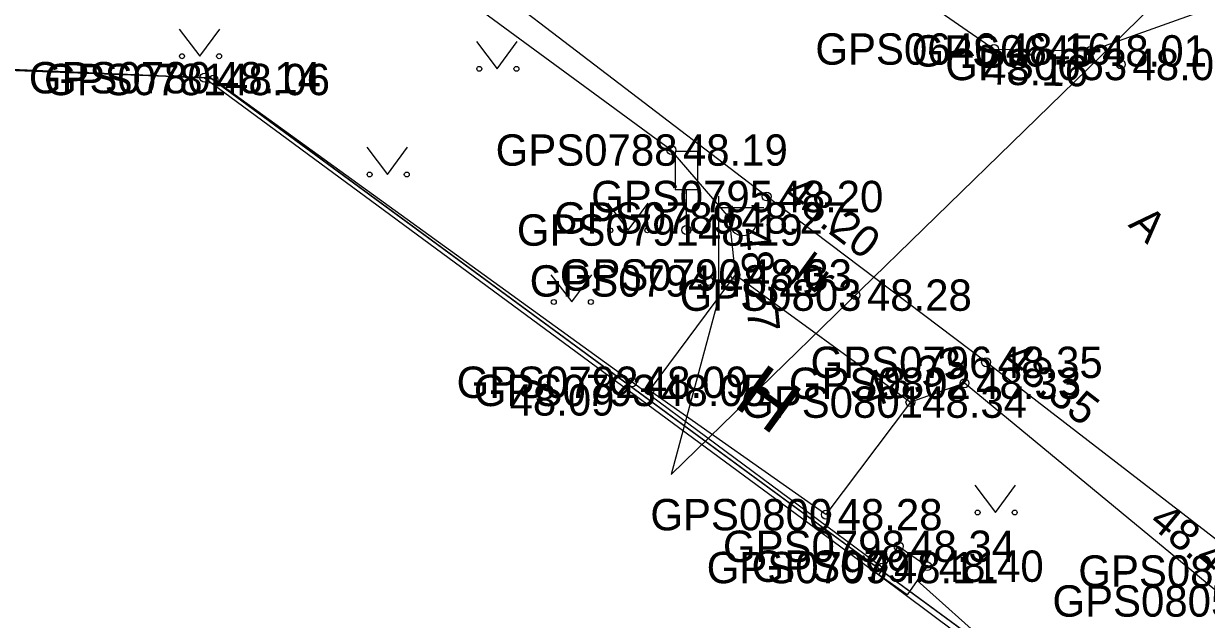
# Model space of a CAD drawing. Extents: x 551623 to 559850, y 6561220 to 6567135.
# Drawn here: x 555238.2 to 555264.6, y 6565571.85 to 6565585.15 of the extents above; entities that cross this region are included whole.
import ezdxf

# ---------------------------------------------------------------- set-up
doc = ezdxf.new("R2010")
doc.units = 0
for name, color, linetype in [('AED', 7, 'Continuous'), ('HALJASTUS', 7, 'Continuous'), ('HOONE', 7, 'Continuous'), ('KORGUS-EH2000', 7, 'Continuous'), ('LIIKLUS', 7, 'Continuous'), ('MOOTKORG-EH2000', 7, 'Continuous'), ('MOOTMPUNKT', 7, 'Continuous'), ('MOOTNR', 7, 'Continuous'), ('MOOTPIIR', 7, 'Continuous'), ('MPOHULIIN', 7, 'Continuous'), ('PIIR', 7, 'Continuous'), ('POST', 7, 'Continuous'), ('TEE', 7, 'Continuous')]:
    doc.layers.add(name, color=color, linetype=linetype)

msp = doc.modelspace()

# ---------------------------------------------------------------- linework, layer by layer
at = {"layer": 'AED'}
msp.add_line((555258.145, 6565572.717), (555260.639, 6565570.489), dxfattribs=at)
msp.add_lwpolyline([(555257.388, 6565572.989), (555251.782, 6565577.142), (555242.434, 6565583.901), (555242.233, 6565583.941), (555233.453, 6565584.321)], dxfattribs=at)
msp.add_lwpolyline([(555257.729, 6565573.48), (555258.367, 6565573.036), (555257.924, 6565572.398), (555257.286, 6565572.842)], close=True, dxfattribs=at)
at = {"layer": 'HALJASTUS'}
for p, q in [((555241.67, 6565585.027), (555242.133, 6565584.421)), ((555242.133, 6565584.421), (555242.579, 6565585.027)), ((555248.307, 6565584.746), (555248.77, 6565584.139)), ((555248.77, 6565584.139), (555249.216, 6565584.746)), ((555245.859, 6565582.387), (555246.322, 6565581.78)), ((555246.322, 6565581.78), (555246.768, 6565582.387)), ((555251.23, 6565581.141), (555251.694, 6565580.534)), ((555251.694, 6565580.534), (555252.139, 6565581.141)), ((555249.97, 6565579.541), (555250.433, 6565578.934)), ((555250.433, 6565578.934), (555250.879, 6565579.541)), ((555259.431, 6565574.842), (555259.895, 6565574.235)), ((555259.895, 6565574.235), (555260.34, 6565574.842))]:
    msp.add_line(p, q, dxfattribs=at)
for centre in [(555241.732, 6565584.421), (555242.561, 6565584.421), (555248.369, 6565584.139), (555249.198, 6565584.139), (555245.921, 6565581.78), (555246.75, 6565581.78), (555251.293, 6565580.534), (555252.121, 6565580.534), (555250.032, 6565578.934), (555250.861, 6565578.934), (555259.494, 6565574.235), (555260.322, 6565574.235)]:
    msp.add_circle(centre, 0.055, dxfattribs=at)
at = {"layer": 'HOONE'}
msp.add_lwpolyline([(555257.995, 6565576.697), (555256.108, 6565574.186), (555252.169, 6565576.961), (555254.087, 6565579.537), (555257.995, 6565576.697)], dxfattribs=at)
at = {"layer": 'KORGUS-EH2000'}
for centre in [(555259.862, 6565584.582), (555242.434, 6565583.901), (555254.787, 6565581.289), (555253.958, 6565580.81), (555259.684, 6565577.587), (555251.782, 6565577.142), (555259.201, 6565577.119), (555256.108, 6565574.186)]:
    msp.add_circle(centre, 0.1, dxfattribs=at)
at = {"layer": 'LIIKLUS'}
for p, q in [((555252.739, 6565582.29), (555252.739, 6565581.44)), ((555253.239, 6565582.29), (555252.739, 6565582.29)), ((555253.239, 6565582.29), (555253.239, 6565581.44)), ((555253.239, 6565581.44), (555252.739, 6565581.44)), ((555252.989, 6565581.44), (555252.989, 6565580.54)), ((555253.239, 6565580.54), (555252.989, 6565580.54))]:
    msp.add_line(p, q, dxfattribs=at)
at = {"layer": 'MOOTMPUNKT'}
for centre in [(555259.862, 6565584.582), (555262.011, 6565584.54), (555262.691, 6565584.236), (555242.233, 6565583.941), (555242.434, 6565583.901), (555252.655, 6565582.326), (555254.787, 6565581.289), (555253.958, 6565580.81), (555252.989, 6565580.54), (555254.087, 6565579.537), (555253.484, 6565579.404), (555256.762, 6565579.087), (555259.684, 6565577.587), (555251.782, 6565577.142), (555259.201, 6565577.119), (555252.169, 6565576.961), (555257.995, 6565576.697), (555256.108, 6565574.186), (555257.729, 6565573.48), (555257.365, 6565573.005), (555258.367, 6565573.036)]:
    msp.add_circle(centre, 0.1, dxfattribs=at)
at = {"layer": 'MOOTPIIR'}
msp.add_lwpolyline([(555270.071, 6565591.77), (555264.162, 6565596.509), (555252.859, 6565602.795), (555243.776, 6565608.851), (555242.277, 6565610.46), (555240.551, 6565614.747), (555238.639, 6565625.031), (555237.448, 6565630.434), (555229.045, 6565629.544), (555232.436, 6565610.906), (555208.41, 6565607.243), (555194.266, 6565604.597), (555193.862, 6565607.099), (555187.233, 6565605.665), (555188.724, 6565598.434), (555188.66, 6565597.281), (555188.558, 6565594.964), (555216.926, 6565595.057), (555235.042, 6565592.642), (555233.453, 6565584.321), (555242.233, 6565583.941), (555257.286, 6565572.842), (555301.451, 6565539.862)], dxfattribs=at)
at = {"layer": 'MPOHULIIN'}
msp.add_line((555253.72, 6565579.044), (555252.652, 6565575.082), dxfattribs=at)
msp.add_lwpolyline([(555252.652, 6565575.082), (555268.428, 6565590.453)], dxfattribs=at)
at = {"layer": 'PIIR'}
msp.add_lwpolyline([(555524.79, 6565820.16), (555464.46, 6565652.92), (555447.97, 6565611.96), (555353.12, 6565523.87), (555343.14, 6565512.46), (555302.6, 6565539.71), (555242.37, 6565583.94), (555179.42, 6565586.32), (555138.98, 6565580.6), (555121.18, 6565602.26), (555116.17, 6565610.5), (555109.96, 6565624.83), (555093.56, 6565628.47), (555079.04, 6565618.4), (555074.13, 6565607.82), (555075.34, 6565593.24), (555091.74, 6565551.94), (555171.91, 6565394.64), (555191.35, 6565341.19)], dxfattribs=at)
msp.add_lwpolyline([(555121.18, 6565602.26), (555138.98, 6565580.6), (555179.42, 6565586.32), (555242.37, 6565583.94), (555302.6, 6565539.71), (555287.77, 6565518.56), (555207.29, 6565506.14), (555200.64, 6565496.23), (555185.97, 6565502.75), (555177.68, 6565506.44), (555171.49, 6565510.85), (555162.05, 6565514.45), (555140.65, 6565513.25), (555139.49, 6565523.98), (555139.26, 6565529.51), (555141.68, 6565537.52), (555139.64, 6565543.1), (555131.01, 6565550.06), (555126.35, 6565558.74), (555119.63, 6565564.84), (555105.26, 6565587.71), (555099.5, 6565594.91), (555116.17, 6565610.5)], close=True, dxfattribs=at)
at = {"layer": 'POST'}
for p, q in [((555253.72, 6565579.294), (555253.72, 6565581.294)), ((555253.72, 6565581.044), (555254.72, 6565581.044)), ((555253.946, 6565580.723), (555253.946, 6565581.044)), ((555254.559, 6565580.723), (555254.559, 6565581.044)), ((555253.72, 6565579.044), (555253.72, 6565579.044))]:
    msp.add_line(p, q, dxfattribs=at)
msp.add_arc((555254.253, 6565580.723), 0.306, 180, 0, dxfattribs=at)
at = {"layer": 'TEE'}
for points in [[(555188.66, 6565597.281), (555201.537, 6565599.665), (555208.847, 6565600.64), (555216.336, 6565601.179), (555217.666, 6565602.458), (555221.722, 6565602.33), (555228.473, 6565600.549), (555235.333, 6565598.633), (555240.887, 6565596.891), (555244.887, 6565594.749), (555249.174, 6565592.129), (555254.043, 6565588.613), (555259.862, 6565584.582), (555262.011, 6565584.54), (555265.231, 6565585.691), (555268.603, 6565589.126), (555270.071, 6565591.77)], [(555320.204, 6565530.941), (555310.534, 6565537.807), (555309.906, 6565538.03), (555305.168, 6565541.808), (555305.066, 6565542.334), (555294.766, 6565550.531), (555276.823, 6565564.276), (555265.732, 6565572.927), (555259.684, 6565577.587), (555254.787, 6565581.289), (555247.931, 6565586.532), (555243.893, 6565589.125), (555239.934, 6565591.048), (555235.042, 6565592.642), (555234.652, 6565590.428), (555233.978, 6565588.723)], [(555254.087, 6565579.537), (555253.958, 6565580.81), (555252.655, 6565582.326), (555247.572, 6565586.061), (555243.345, 6565588.774), (555239.362, 6565590.351), (555234.652, 6565590.428)], [(555304.166, 6565537.744), (555304.47, 6565538.257), (555305.035, 6565540.465), (555305.168, 6565541.808), (555294.581, 6565550.293), (555276.533, 6565563.926), (555265.084, 6565572.259), (555259.201, 6565577.119), (555257.995, 6565576.697)]]:
    msp.add_lwpolyline(points, dxfattribs=at)

# ---------------------------------------------------------------- texts
at = {"layer": 'HOONE'}
msp.add_text('H', height=1.2, rotation=323.9607, dxfattribs=at).set_placement((555254.011, 6565576.624))
at = {"layer": 'KORGUS-EH2000'}
for s, rotation, p in [(' 48.16', 358.862, (555259.352, 6565583.797)), (' 48.20', 322.911, (555254.892, 6565581.429)), (' 48.27', 275.773, (555254.132, 6565580.827)), (' 48.33', 19.2566, (555256.825, 6565576.461)), (' 48.35', 322.3849, (555259.791, 6565577.726)), (' 48.40', 320.4434, (555263.087, 6565574.136))]:
    msp.add_text(s, height=0.7, rotation=rotation, dxfattribs=at).set_placement(p)
for s, p in [(' 48.06', (555242.434, 6565583.551)), (' 48.09', (555248.785, 6565576.398)), (' 48.28', (555256.108, 6565573.836))]:
    msp.add_text(s, height=0.7, dxfattribs=at).set_placement(p)
at = {"layer": 'MOOTKORG-EH2000'}
for s, p in [(' 48.16', (555259.862, 6565584.232)), (' 48.01', (555262.011, 6565584.19)), (' 48.05', (555262.691, 6565583.886)), (' 48.14', (555242.233, 6565583.591)), (' 48.06', (555242.434, 6565583.551)), (' 48.19', (555252.655, 6565581.976)), (' 48.20', (555254.787, 6565580.939)), (' 48.27', (555253.958, 6565580.46)), (' 48.19', (555252.989, 6565580.19)), (' 48.33', (555254.087, 6565579.187)), (' 48.29', (555253.484, 6565579.054)), (' 48.28', (555256.762, 6565578.737)), (' 48.35', (555259.684, 6565577.237)), (' 48.09', (555251.782, 6565576.792)), (' 48.33', (555259.201, 6565576.769)), (' 48.05', (555252.169, 6565576.61)), (' 48.34', (555257.995, 6565576.348)), (' 48.28', (555256.108, 6565573.836)), (' 48.34', (555257.729, 6565573.13)), (' 48.11', (555257.365, 6565572.655)), (' 48.40', (555258.367, 6565572.686))]:
    msp.add_text(s, height=0.7, dxfattribs=at).set_placement(p)
at = {"layer": 'MOOTNR'}
for s, p in [('GPS0646 ', (555255.872, 6565584.232)), ('GPS0645 ', (555258.021, 6565584.19)), ('GPS0653 ', (555258.772, 6565583.886)), ('GPS0780 ', (555238.314, 6565583.591)), ('GPS0781 ', (555238.655, 6565583.551)), ('GPS0788 ', (555248.735, 6565581.976)), ('GPS0795 ', (555250.867, 6565580.939)), ('GPS0789 ', (555250.038, 6565580.46)), ('GPS0791 ', (555249.209, 6565580.19)), ('GPS0790 ', (555250.167, 6565579.187)), ('GPS0794 ', (555249.494, 6565579.054)), ('GPS0803 ', (555252.842, 6565578.737)), ('GPS0796 ', (555255.764, 6565577.237)), ('GPS0792 ', (555247.863, 6565576.792)), ('GPS0802 ', (555255.281, 6565576.769)), ('GPS0793 ', (555248.249, 6565576.61)), ('GPS0801 ', (555254.215, 6565576.348)), ('GPS0800 ', (555252.188, 6565573.836)), ('GPS0798 ', (555253.809, 6565573.13)), ('GPS0799 ', (555253.446, 6565572.655)), ('GPS0797 ', (555254.448, 6565572.686)), ('GPS0804 ', (555261.742, 6565572.577)), ('GPS0805 ', (555261.165, 6565571.909))]:
    msp.add_text(s, height=0.7, dxfattribs=at).set_placement(p)
at = {"layer": 'TEE'}
for s, rotation, p in [('A', 316.1056, (555262.838, 6565580.641)), ('kr', 323.9607, (555255.366, 6565579.505))]:
    msp.add_text(s, height=0.7, rotation=rotation, dxfattribs=at).set_placement(p)

doc.saveas('drawing.dxf')
